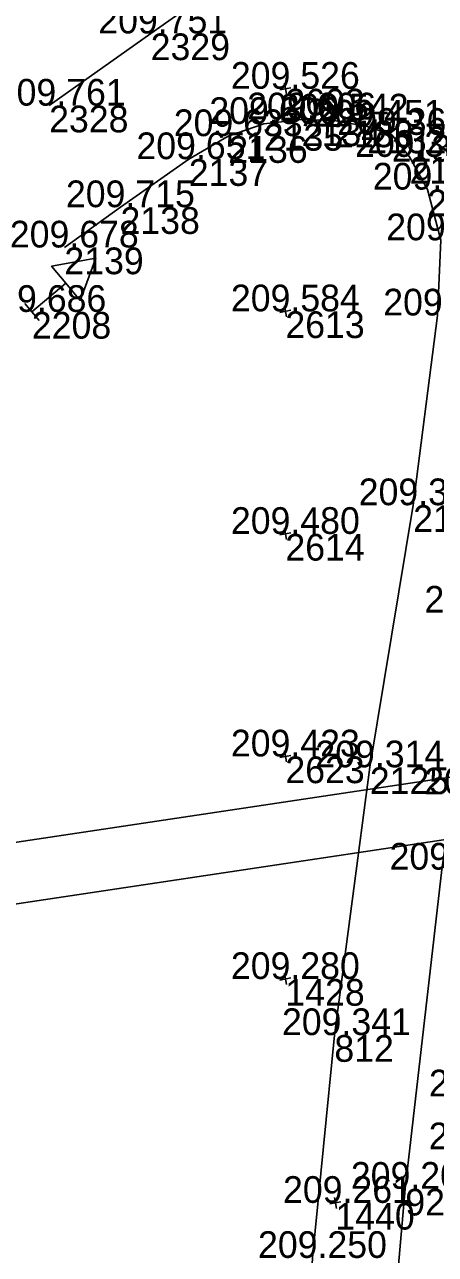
# Model space of a CAD drawing. Extents: x -556590 to -554855, y -1137918 to -1135717.
# Drawn here: x -554991.7 to -554973.2, y -1137412.4 to -1137357.1 of the extents above; entities that cross this region are included whole.
import ezdxf

# ---------------------------------------------------------------- set-up
doc = ezdxf.new("R2010")
doc.units = 0
for name, color, linetype in [('Vrstva 2', 7, 'Continuous'), ('Vrstva 49', 7, 'Continuous'), ('Vrstva 51', 7, 'Continuous'), ('Vrstva 6', 7, 'Continuous'), ('Vrstva 60', 7, 'Continuous'), ('Vrstva 61', 7, 'Continuous')]:
    doc.layers.add(name, color=color, linetype=linetype)

msp = doc.modelspace()

# ---------------------------------------------------------------- linework, layer by layer
at = {"layer": 'Vrstva 2'}
msp.add_line((-554957.769, -1137391.473), (-555017.104, -1137400.381), dxfattribs=at)
at = {"layer": 'Vrstva 49'}
for p, q in [((-554979.754, -1137359.953), (-554980.246, -1137360.047)), ((-554980.047, -1137359.754), (-554979.953, -1137360.246)), ((-554979.754, -1137369.953), (-554980.246, -1137370.047)), ((-554980.047, -1137369.754), (-554979.953, -1137370.246)), ((-554979.754, -1137379.953), (-554980.246, -1137380.047)), ((-554980.047, -1137379.754), (-554979.953, -1137380.246)), ((-554980.047, -1137389.754), (-554979.953, -1137390.246)), ((-554979.754, -1137389.953), (-554980.246, -1137390.047)), ((-554980.047, -1137399.754), (-554979.953, -1137400.246)), ((-554979.754, -1137399.953), (-554980.246, -1137400.047)), ((-554977.503, -1137410.012), (-554977.995, -1137410.106)), ((-554977.796, -1137409.813), (-554977.702, -1137410.305))]:
    msp.add_line(p, q, dxfattribs=at)
at = {"layer": 'Vrstva 51'}
msp.add_line((-554991.73, -1137369.643), (-554991.086, -1137370.409), dxfattribs=at)
for points in [[(-554990.63, -1137360.757), (-554986.061, -1137357.513), (-554982.918, -1137355.304), (-554981.153, -1137353.824), (-554979.47, -1137351.818), (-554977.899, -1137349.473), (-554976.839, -1137347.449), (-554976.197, -1137345.037), (-554976.109, -1137343.239), (-554976.396, -1137340.902), (-554977.828, -1137333.365), (-554979.78, -1137325.474), (-554982.165, -1137316.167), (-554983.7, -1137311.174), (-554984.68, -1137307.694), (-554986.819, -1137300.505), (-554989.303, -1137292.162), (-554990.959, -1137287.946), (-554992.789, -1137283.491), (-554996.889, -1137272.7)], [(-554992.243, -1137272.326), (-554990.709, -1137276.56), (-554989.594, -1137279.954), (-554986.932, -1137288.438), (-554982.239, -1137302.784), (-554977.503, -1137318.543), (-554975.16, -1137327.138), (-554972.624, -1137338.925), (-554970.76, -1137350.256), (-554970.002, -1137357.507), (-554969.708, -1137365.515), (-554970.03, -1137372.952), (-554971.29, -1137383.538), (-554972.956, -1137395.086), (-554974.603, -1137409.426), (-554975.926, -1137424.495), (-554976.695, -1137437.545), (-554977.147, -1137449.324)], [(-554980.699, -1137450.714), (-554980.221, -1137439.24), (-554979.563, -1137426.575), (-554978.78, -1137412.533), (-554977.796, -1137402.52), (-554976.2, -1137390.488), (-554974.249, -1137378.711), (-554973.148, -1137370.186), (-554973.008, -1137366.807), (-554973.612, -1137364.529), (-554974.411, -1137363.06), (-554975.212, -1137362.07), (-554976.321, -1137361.697), (-554977.81, -1137361.426), (-554979.267, -1137361.375), (-554980.97, -1137361.581), (-554982.569, -1137362.128), (-554984.346, -1137363.162), (-554987.419, -1137365.32), (-554989.945, -1137367.131)], [(-554991.408, -1137370.026), (-554989.876, -1137368.74), (-554989.233, -1137369.506), (-554988.536, -1137367.615), (-554990.519, -1137367.974), (-554989.876, -1137368.74)]]:
    msp.add_lwpolyline(points, dxfattribs=at)
at = {"layer": 'Vrstva 6'}
msp.add_line((-554961.042, -1137389.208), (-555020.362, -1137398.071), dxfattribs=at)
at = {"layer": 'Vrstva 60'}
for p, q in [((-554986.061, -1137357.513), (-554986.061, -1137357.513)), ((-554980, -1137360), (-554980, -1137360)), ((-554990.63, -1137360.757), (-554990.63, -1137360.757)), ((-554980.97, -1137361.581), (-554980.97, -1137361.581)), ((-554979.267, -1137361.375), (-554979.267, -1137361.375)), ((-554977.81, -1137361.426), (-554977.81, -1137361.426)), ((-554976.321, -1137361.697), (-554976.321, -1137361.697)), ((-554982.569, -1137362.128), (-554982.569, -1137362.128)), ((-554975.212, -1137362.07), (-554975.212, -1137362.07)), ((-554984.346, -1137363.162), (-554984.346, -1137363.162)), ((-554974.411, -1137363.06), (-554974.411, -1137363.06)), ((-554973.612, -1137364.529), (-554973.612, -1137364.529)), ((-554987.419, -1137365.32), (-554987.419, -1137365.32)), ((-554989.945, -1137367.131), (-554989.945, -1137367.131)), ((-554980, -1137370), (-554980, -1137370)), ((-554991.408, -1137370.026), (-554991.408, -1137370.026)), ((-554974.249, -1137378.711), (-554974.249, -1137378.711)), ((-554980, -1137380), (-554980, -1137380)), ((-554980, -1137390), (-554980, -1137390)), ((-554976.2, -1137390.488), (-554976.2, -1137390.488)), ((-554980, -1137400), (-554980, -1137400)), ((-554977.796, -1137402.52), (-554977.796, -1137402.52)), ((-554974.603, -1137409.426), (-554974.603, -1137409.426)), ((-554977.749, -1137410.059), (-554977.749, -1137410.059))]:
    msp.add_line(p, q, dxfattribs=at)

# ---------------------------------------------------------------- texts
for s, p in [('2329', (-554986.061, -1137358.713)), ('2603', (-554980, -1137361.2)), ('2328', (-554990.63, -1137361.957)), ('2135', (-554980.97, -1137362.781)), ('2134', (-554979.267, -1137362.575)), ('2133', (-554977.81, -1137362.626)), ('2132', (-554976.321, -1137362.897)), ('2136', (-554982.569, -1137363.328)), ('2131', (-554975.212, -1137363.27)), ('2137', (-554984.346, -1137364.362)), ('2130', (-554974.411, -1137364.26)), ('2129', (-554973.612, -1137365.729)), ('2138', (-554987.419, -1137366.52)), ('2139', (-554989.945, -1137368.331)), ('2208', (-554991.408, -1137371.226)), ('2613', (-554980, -1137371.2)), ('2126', (-554974.249, -1137379.911)), ('2614', (-554980, -1137381.2)), ('2623', (-554980, -1137391.2)), ('2125', (-554976.2, -1137391.688)), ('1428', (-554980, -1137401.2)), ('812', (-554977.796, -1137403.72)), ('921', (-554974.603, -1137410.626)), ('1440', (-554977.749, -1137411.259))]:
    msp.add_text(s, height=1.2, dxfattribs=at).set_placement(p)
at = {"layer": 'Vrstva 61'}
for s, p in [('209.751', (-554988.418, -1137357.513)), ('209.526', (-554982.452, -1137360)), ('209.761', (-554992.987, -1137360.757)), ('209.606', (-554983.422, -1137361.581)), ('209.606', (-554981.719, -1137361.375)), ('209.542', (-554980.258, -1137361.426)), ('209.451', (-554978.678, -1137361.697)), ('209.633', (-554985.021, -1137362.128)), ('209.369', (-554977.666, -1137362.07)), ('209.651', (-554986.703, -1137363.162)), ('209.369', (-554976.865, -1137363.06)), ('209.369', (-554976.066, -1137364.529)), ('209.715', (-554989.875, -1137365.32)), ('209.369', (-554975.462, -1137366.807)), ('209.678', (-554992.399, -1137367.131)), ('209.686', (-554993.86, -1137370.026)), ('209.584', (-554982.451, -1137370)), ('209.332', (-554975.596, -1137370.186)), ('209.314', (-554976.7, -1137378.711)), ('209.480', (-554982.451, -1137380)), ('209.320', (-554973.741, -1137383.538)), ('209.423', (-554982.452, -1137390)), ('209.314', (-554978.651, -1137390.488)), ('209.241', (-554973.754, -1137391.705)), ('209.351', (-554975.313, -1137395.086)), ('209.280', (-554982.451, -1137400)), ('209.341', (-554980.153, -1137402.52)), ('208.961', (-554973.54, -1137405.275)), ('209.050', (-554973.549, -1137407.651)), ('209.204', (-554977.054, -1137409.426)), ('209.261', (-554980.106, -1137410.059)), ('209.250', (-554981.231, -1137412.533))]:
    msp.add_text(s, height=1.2, dxfattribs=at).set_placement(p)

doc.saveas('drawing.dxf')
